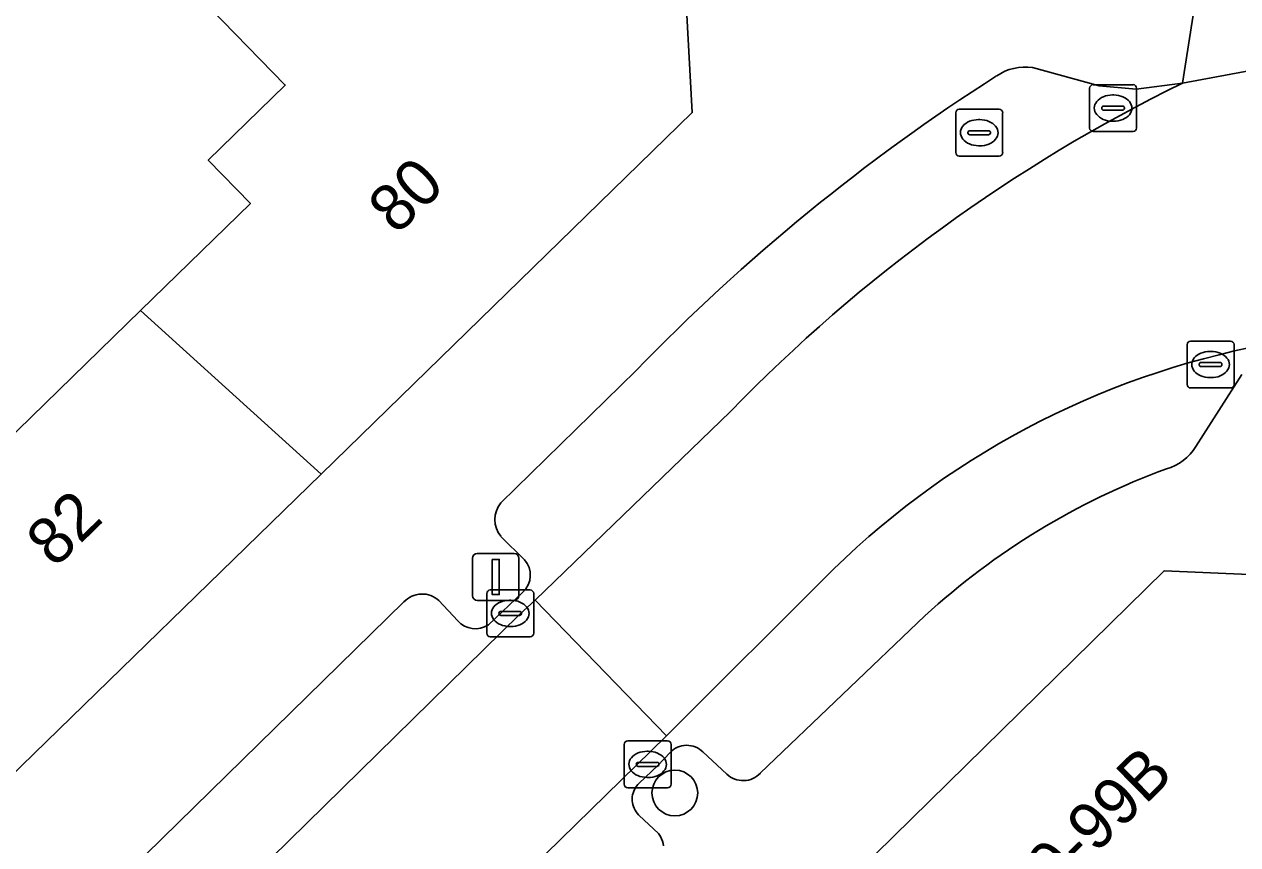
# Model space of a CAD drawing. Extents: x 160856 to 161310, y 384024 to 384878.
# Drawn here: x 161083.27 to 161109.19, y 384683.44 to 384700.97 of the extents above; entities that cross this region are included whole.
import ezdxf

# ---------------------------------------------------------------- set-up
doc = ezdxf.new("R2010")
doc.units = 0
for name, color, linetype in [('IMGEO_Boom', 7, 'Continuous'), ('IMGEO_Erf', 7, 'Continuous'), ('IMGEO_Kolk', 7, 'Continuous'), ('IMGEO_Lichtmast', 7, 'Continuous'), ('IMGEO_Pand', 7, 'Continuous'), ('IMGEO_Pand_nummerreeks', 7, 'Continuous'), ('IMGEO_Parkeervlak_open', 7, 'Continuous'), ('IMGEO_Rijbaan_lokaal_gesloten', 7, 'Continuous'), ('IMGEO_Rijbaan_lokaal_open', 7, 'Continuous'), ('IMGEO_Rioolput', 7, 'Continuous'), ('IMGEO_Voetpad_open', 7, 'Continuous')]:
    doc.layers.add(name, color=color, linetype=linetype)

msp = doc.modelspace()

# ---------------------------------------------------------------- linework, layer by layer
at = {"layer": 'IMGEO_Boom'}
msp.add_circle((161097.165, 384684.545), 0.489, dxfattribs=at)
at = {"layer": 'IMGEO_Erf'}
msp.add_lwpolyline([(161079.327, 384688.593), (161085.753, 384694.857), (161088.098, 384697.142), (161087.197, 384698.066), (161088.843, 384699.67), (161087.24, 384701.315), (161087.809, 384703.308), (161088.049, 384704.147), (161088.617, 384704.156), (161088.476, 384706.684), (161085.645, 384706.524), (161085.546, 384708.334), (161082.119, 384708.186)], dxfattribs=at)
at = {"layer": 'IMGEO_Kolk'}
for p, q in [((161106.101, 384699.68), (161106.953, 384699.68)), ((161106.026, 384698.754), (161106.026, 384699.606)), ((161106.514, 384699.46), (161106.539, 384699.46)), ((161107.027, 384699.606), (161107.027, 384698.754)), ((161106.285, 384699.174), (161106.285, 384699.186)), ((161106.723, 384699.137), (161106.325, 384699.137)), ((161106.328, 384699.223), (161106.726, 384699.223)), ((161106.769, 384699.186), (161106.769, 384699.174)), ((161106.537, 384698.9), (161106.512, 384698.9)), ((161106.953, 384698.68), (161106.101, 384698.68)), ((161108.184, 384694.2), (161109.036, 384694.2)), ((161108.109, 384693.274), (161108.109, 384694.126)), ((161108.597, 384693.98), (161108.622, 384693.98)), ((161109.11, 384694.126), (161109.11, 384693.274)), ((161108.368, 384693.694), (161108.368, 384693.706)), ((161108.411, 384693.743), (161108.809, 384693.743)), ((161108.852, 384693.706), (161108.852, 384693.694)), ((161108.806, 384693.657), (161108.408, 384693.657)), ((161108.62, 384693.42), (161108.595, 384693.42)), ((161109.036, 384693.2), (161108.184, 384693.2)), ((161093.149, 384687.957), (161093.149, 384688.809)), ((161093.224, 384688.883), (161094.076, 384688.883)), ((161094.15, 384688.809), (161094.15, 384687.957)), ((161093.637, 384688.663), (161093.662, 384688.663)), ((161093.408, 384688.377), (161093.408, 384688.389)), ((161093.846, 384688.34), (161093.448, 384688.34)), ((161093.451, 384688.426), (161093.849, 384688.426)), ((161093.892, 384688.389), (161093.892, 384688.377)), ((161093.66, 384688.103), (161093.635, 384688.103)), ((161094.076, 384687.883), (161093.224, 384687.883)), ((161096.159, 384685.657), (161097.011, 384685.657)), ((161096.084, 384684.731), (161096.084, 384685.583)), ((161096.572, 384685.437), (161096.597, 384685.437)), ((161097.085, 384685.583), (161097.085, 384684.731)), ((161096.343, 384685.151), (161096.343, 384685.163)), ((161096.386, 384685.2), (161096.784, 384685.2)), ((161096.827, 384685.163), (161096.827, 384685.151)), ((161096.781, 384685.114), (161096.383, 384685.114)), ((161096.595, 384684.877), (161096.57, 384684.877)), ((161097.011, 384684.657), (161096.159, 384684.657))]:
    msp.add_line(p, q, dxfattribs=at)
for points in [[(161106.101, 384699.68), (161106.953, 384699.68)], [(161106.026, 384698.754), (161106.026, 384699.606)], [(161107.027, 384699.606), (161107.027, 384698.754)], [(161106.953, 384698.68), (161106.101, 384698.68)], [(161108.184, 384694.2), (161109.036, 384694.2)], [(161108.109, 384693.274), (161108.109, 384694.126)], [(161109.11, 384694.126), (161109.11, 384693.274)], [(161109.036, 384693.2), (161108.184, 384693.2)], [(161093.149, 384687.957), (161093.149, 384688.809)], [(161093.224, 384688.883), (161094.076, 384688.883)], [(161094.15, 384688.809), (161094.15, 384687.957)], [(161094.076, 384687.883), (161093.224, 384687.883)], [(161096.159, 384685.657), (161097.011, 384685.657)], [(161096.084, 384684.731), (161096.084, 384685.583)], [(161097.085, 384685.583), (161097.085, 384684.731)], [(161097.011, 384684.657), (161096.159, 384684.657)]]:
    msp.add_lwpolyline(points, dxfattribs=at)
for centre, radius, start, end in [((161106.103, 384699.604), 0.0765, 91.552, 178.448), ((161106.103, 384699.604), 0.0765, 91.552, 178.448), ((161106.951, 384699.604), 0.0765, 1.552, 88.448), ((161106.951, 384699.604), 0.0765, 1.552, 88.448), ((161106.325, 384699.183), 0.0403, 85.8775, 175.7526), ((161106.322, 384699.173), 0.0366, 178.938, 274.7102), ((161106.726, 384699.18), 0.043, 264.8664, 352.4533), ((161106.73, 384699.185), 0.0386, 1.7309, 96.639), ((161106.103, 384698.756), 0.0765, 181.552, 268.448), ((161106.103, 384698.756), 0.0765, 181.552, 268.448), ((161106.951, 384698.756), 0.0765, 271.552, 358.448), ((161106.951, 384698.756), 0.0765, 271.552, 358.448), ((161108.186, 384694.124), 0.0765, 91.552, 178.448), ((161108.186, 384694.124), 0.0765, 91.552, 178.448), ((161109.034, 384694.124), 0.0765, 1.552, 88.448), ((161109.034, 384694.124), 0.0765, 1.552, 88.448), ((161108.408, 384693.703), 0.0403, 85.8775, 175.7526), ((161108.405, 384693.693), 0.0366, 178.938, 274.7102), ((161108.809, 384693.7), 0.043, 264.8664, 352.4533), ((161108.813, 384693.705), 0.0386, 1.7309, 96.639), ((161108.186, 384693.276), 0.0765, 181.552, 268.448), ((161108.186, 384693.276), 0.0765, 181.552, 268.448), ((161109.034, 384693.276), 0.0765, 271.552, 358.448), ((161109.034, 384693.276), 0.0765, 271.552, 358.448), ((161093.226, 384688.807), 0.0765, 91.552, 178.448), ((161093.226, 384688.807), 0.0765, 91.552, 178.448), ((161094.074, 384688.807), 0.0765, 1.552, 88.448), ((161094.074, 384688.807), 0.0765, 1.552, 88.448), ((161093.448, 384688.386), 0.0403, 85.8775, 175.7526), ((161093.445, 384688.376), 0.0366, 178.938, 274.7102), ((161093.849, 384688.383), 0.043, 264.8664, 352.4533), ((161093.853, 384688.388), 0.0386, 1.7309, 96.639), ((161093.226, 384687.959), 0.0765, 181.552, 268.448), ((161093.226, 384687.959), 0.0765, 181.552, 268.448), ((161094.074, 384687.959), 0.0765, 271.552, 358.448), ((161094.074, 384687.959), 0.0765, 271.552, 358.448), ((161096.161, 384685.581), 0.0765, 91.552, 178.448), ((161096.161, 384685.581), 0.0765, 91.552, 178.448), ((161097.009, 384685.581), 0.0765, 1.552, 88.448), ((161097.009, 384685.581), 0.0765, 1.552, 88.448), ((161096.383, 384685.16), 0.0403, 85.8775, 175.7526), ((161096.38, 384685.15), 0.0366, 178.938, 274.7102), ((161096.784, 384685.157), 0.043, 264.8664, 352.4533), ((161096.788, 384685.162), 0.0386, 1.7309, 96.639), ((161096.161, 384684.733), 0.0765, 181.552, 268.448), ((161096.161, 384684.733), 0.0765, 181.552, 268.448), ((161097.009, 384684.733), 0.0765, 271.552, 358.448), ((161097.009, 384684.733), 0.0765, 271.552, 358.448)]:
    msp.add_arc(centre, radius, start, end, dxfattribs=at)
for centre, major_axis, ratio, start_param, end_param in [((161106.513, 384699.18), (-0.387, 0.002), 0.722429, 4.712389, 7.853982), ((161106.538, 384699.18), (-0.39, 0.002), 0.717154, 1.570796, 4.712389), ((161108.596, 384693.7), (-0.387, 0.002), 0.722429, 4.712389, 7.853982), ((161108.621, 384693.7), (-0.39, 0.002), 0.717154, 1.570796, 4.712389), ((161093.636, 384688.383), (-0.387, 0.002), 0.722429, 4.712389, 7.853982), ((161093.661, 384688.383), (-0.39, 0.002), 0.717154, 1.570796, 4.712389), ((161096.571, 384685.157), (-0.387, 0.002), 0.722429, 4.712389, 7.853982), ((161096.596, 384685.157), (-0.39, 0.002), 0.717154, 1.570796, 4.712389)]:
    msp.add_ellipse(centre, major_axis=major_axis, ratio=ratio, start_param=start_param, end_param=end_param, dxfattribs=at)
at = {"layer": 'IMGEO_Lichtmast'}
for p, q in [((161092.845, 384688.761), (161092.845, 384689.561)), ((161092.845, 384689.561), (161092.845, 384688.761)), ((161092.945, 384689.661), (161093.735, 384689.661)), ((161093.735, 384689.661), (161092.945, 384689.661)), ((161093.835, 384689.561), (161093.835, 384688.761)), ((161093.835, 384688.761), (161093.835, 384689.561)), ((161093.735, 384688.661), (161092.945, 384688.661)), ((161092.945, 384688.661), (161093.735, 384688.661))]:
    msp.add_line(p, q, dxfattribs=at)
msp.add_lwpolyline([(161093.265, 384689.536), (161093.415, 384689.536), (161093.415, 384688.786), (161093.265, 384688.786), (161093.265, 384689.536)], dxfattribs=at)
for centre, start, end in [((161092.945, 384689.561), 90, 180), ((161092.945, 384689.561), 90, 180), ((161093.735, 384689.561), 0, 90), ((161093.735, 384689.561), 360, 90), ((161092.945, 384688.761), 180, 270), ((161092.945, 384688.761), 180, 270), ((161093.735, 384688.761), 270, 0), ((161093.735, 384688.761), 270, 0)]:
    msp.add_arc(centre, 0.1, start, end, dxfattribs=at)
at = {"layer": 'IMGEO_Pand'}
for points in [[(161097.096, 384707.169), (161092.111, 384706.895), (161092.27, 384703.984), (161089.056, 384703.807), (161087.809, 384703.308), (161087.24, 384701.315), (161088.843, 384699.67), (161087.197, 384698.066), (161088.098, 384697.142), (161085.753, 384694.857), (161089.608, 384691.356), (161097.538, 384699.085)], [(161085.753, 384694.857), (161079.327, 384688.593), (161079.464, 384688.452), (161082.942, 384684.859), (161089.608, 384691.356)], [(161101.449, 384683.236), (161107.775, 384676.801), (161111.12, 384680.32), (161111.238, 384680.315), (161111.412, 384689.129), (161107.617, 384689.293)]]:
    msp.add_lwpolyline(points, close=True, dxfattribs=at)
at = {"layer": 'IMGEO_Parkeervlak_open'}
for points in [[(161108.011, 384699.714), (161107.018, 384699.583), (161106.233, 384699.652), (161104.804, 384700.047)], [(161096.334, 384693.567), (161093.451, 384690.742)], [(161108.293, 384691.946), (161109.275, 384693.49)], [(161045.943, 384641.353), (161047.62, 384642.996), (161093.847, 384688.359), (161094.179, 384688.665), (161098.356, 384692.696)], [(161093.451, 384690.029), (161093.954, 384689.529)], [(161100.553, 384689.329), (161096.984, 384685.767), (161048.906, 384638.739)], [(161093.92, 384688.837), (161093.184, 384688.14)], [(161091.379, 384688.627), (161080.008, 384677.5)], [(161092.527, 384688.225), (161092.125, 384688.655)], [(161098.991, 384684.968), (161102.507, 384688.329)], [(161096.922, 384683.418), (161096.913, 384683.469), (161096.899, 384683.519), (161096.88, 384683.568), (161096.858, 384683.614), (161096.831, 384683.659), (161096.816, 384683.681), (161096.406, 384684.067), (161096.39, 384684.082), (161096.362, 384684.113), (161096.337, 384684.146), (161096.315, 384684.181), (161096.296, 384684.218), (161096.28, 384684.257), (161096.268, 384684.297), (161096.26, 384684.338), (161096.255, 384684.379), (161096.254, 384684.421), (161096.257, 384684.463), (161096.263, 384684.504), (161096.273, 384684.544), (161096.287, 384684.584), (161096.304, 384684.622), (161096.324, 384684.658), (161096.348, 384684.692), (161096.375, 384684.724), (161096.404, 384684.754), (161096.799, 384685.132), (161097.063, 384685.411)], [(161097.767, 384685.424), (161098.278, 384684.948)]]:
    msp.add_lwpolyline(points, dxfattribs=at)
for centre, radius, start, end in [((161104.653, 384698.967), 1.09, 82.0275, 124.2026), ((161127.003, 384663.928), 42.651, 122.5747, 135.9782), ((161123.334, 384668.483), 34.788, 116.1342, 135.8909), ((161113.136, 384676.403), 18.039, 99.5884, 134.2287), ((161107.389, 384692.487), 1.054, 285.2952, 329.0863), ((161113.044, 384676.832), 15.596, 110.1698, 132.5059), ((161093.883, 384690.386), 0.56, 140.499, 219.501), ((161093.586, 384689.2), 0.493, 312.5599, 41.8144), ((161091.766, 384688.27), 0.527, 47.0171, 137.2819), ((161092.904, 384688.558), 0.503, 221.4391, 303.8174), ((161097.421, 384685.068), 0.496, 45.8629, 136.2529), ((161098.625, 384685.313), 0.504, 226.5127, 316.7008)]:
    msp.add_arc(centre, radius, start, end, dxfattribs=at)
at = {"layer": 'IMGEO_Rijbaan_lokaal_gesloten'}
msp.add_lwpolyline([(161045.97, 384635.823), (161048.906, 384638.739), (161096.984, 384685.767), (161094.179, 384688.665), (161093.847, 384688.359), (161047.62, 384642.996), (161045.943, 384641.353), (161041.622, 384637.072), (161035.757, 384631.338), (161021.935, 384619.355), (161000, 384600.273), (160978.384, 384581.429), (160977.321, 384580.465), (160976.957, 384580.135), (160976.745, 384579.943)], dxfattribs=at)
at = {"layer": 'IMGEO_Rijbaan_lokaal_open'}
for points in [[(161109.961, 384700.078), (161108.011, 384699.714)], [(161098.356, 384692.696), (161094.179, 384688.665), (161096.984, 384685.767), (161100.553, 384689.329)]]:
    msp.add_lwpolyline(points, dxfattribs=at)
for centre, radius, start, end in [((161123.334, 384668.483), 34.788, 116.1342, 135.8909), ((161113.136, 384676.403), 18.039, 99.5884, 134.2287)]:
    msp.add_arc(centre, radius, start, end, dxfattribs=at)
at = {"layer": 'IMGEO_Rioolput'}
for p, q in [((161103.242, 384699.154), (161104.094, 384699.154)), ((161103.167, 384698.228), (161103.167, 384699.08)), ((161103.655, 384698.934), (161103.68, 384698.934)), ((161104.168, 384699.08), (161104.168, 384698.228)), ((161103.426, 384698.648), (161103.426, 384698.66)), ((161103.864, 384698.611), (161103.466, 384698.611)), ((161103.469, 384698.697), (161103.867, 384698.697)), ((161103.91, 384698.66), (161103.91, 384698.648)), ((161103.678, 384698.374), (161103.653, 384698.374)), ((161104.094, 384698.154), (161103.242, 384698.154))]:
    msp.add_line(p, q, dxfattribs=at)
for points in [[(161103.242, 384699.154), (161104.094, 384699.154)], [(161103.167, 384698.228), (161103.167, 384699.08)], [(161104.168, 384699.08), (161104.168, 384698.228)], [(161104.094, 384698.154), (161103.242, 384698.154)]]:
    msp.add_lwpolyline(points, dxfattribs=at)
for centre, radius, start, end in [((161103.244, 384699.078), 0.0765, 91.552, 178.448), ((161103.244, 384699.078), 0.0765, 91.552, 178.448), ((161104.092, 384699.078), 0.0765, 1.552, 88.448), ((161104.092, 384699.078), 0.0765, 1.552, 88.448), ((161103.466, 384698.657), 0.0403, 85.8775, 175.7526), ((161103.463, 384698.647), 0.0366, 178.938, 274.7102), ((161103.867, 384698.654), 0.043, 264.8664, 352.4533), ((161103.871, 384698.659), 0.0386, 1.7309, 96.639), ((161103.244, 384698.23), 0.0765, 181.552, 268.448), ((161103.244, 384698.23), 0.0765, 181.552, 268.448), ((161104.092, 384698.23), 0.0765, 271.552, 358.448), ((161104.092, 384698.23), 0.0765, 271.552, 358.448)]:
    msp.add_arc(centre, radius, start, end, dxfattribs=at)
for centre, major_axis, ratio, start_param, end_param in [((161103.654, 384698.654), (-0.387, 0.002), 0.722429, 4.712389, 7.853982), ((161103.679, 384698.654), (-0.39, 0.002), 0.717154, 1.570796, 4.712389)]:
    msp.add_ellipse(centre, major_axis=major_axis, ratio=ratio, start_param=start_param, end_param=end_param, dxfattribs=at)
at = {"layer": 'IMGEO_Voetpad_open'}
for points in [[(161126.904, 384704.217), (161127.187, 384707.75), (161128.062, 384717.217), (161127.57, 384717.257), (161127.641, 384718.106), (161121.139, 384717.759), (161108.035, 384717.035), (161108.062, 384716.536), (161107.975, 384714.798), (161108.517, 384702.943), (161108.011, 384699.714), (161109.961, 384700.078)], [(161104.804, 384700.047), (161106.233, 384699.652), (161107.018, 384699.583), (161108.011, 384699.714), (161108.517, 384702.943), (161103.904, 384702.4), (161101.594, 384701.635), (161099.667, 384703.058), (161101.342, 384705.262), (161099.448, 384706.782), (161097.096, 384707.169), (161097.538, 384699.085), (161089.608, 384691.356), (161082.942, 384684.859)], [(161093.451, 384690.742), (161096.334, 384693.567)], [(161109.275, 384693.49), (161108.293, 384691.946)], [(161101.449, 384683.236), (161107.617, 384689.293), (161111.412, 384689.129), (161118.882, 384688.805), (161121.235, 384688.699), (161121.652, 384692.986)], [(161093.954, 384689.529), (161093.451, 384690.029)], [(161093.184, 384688.14), (161093.92, 384688.837)], [(161080.008, 384677.5), (161091.379, 384688.627)], [(161092.125, 384688.655), (161092.527, 384688.225)], [(161102.507, 384688.329), (161098.991, 384684.968)], [(161097.063, 384685.411), (161096.799, 384685.132), (161096.404, 384684.754), (161096.375, 384684.724), (161096.348, 384684.692), (161096.324, 384684.658), (161096.304, 384684.622), (161096.287, 384684.584), (161096.273, 384684.544), (161096.263, 384684.504), (161096.257, 384684.463), (161096.254, 384684.421), (161096.255, 384684.379), (161096.26, 384684.338), (161096.268, 384684.297), (161096.28, 384684.257), (161096.296, 384684.218), (161096.315, 384684.181), (161096.337, 384684.146), (161096.362, 384684.113), (161096.39, 384684.082), (161096.406, 384684.067), (161096.816, 384683.681), (161096.831, 384683.659), (161096.858, 384683.614), (161096.88, 384683.568), (161096.899, 384683.519), (161096.913, 384683.469), (161096.922, 384683.418)], [(161098.278, 384684.948), (161097.767, 384685.424)]]:
    msp.add_lwpolyline(points, dxfattribs=at)
for centre, radius, start, end in [((161104.653, 384698.967), 1.09, 82.0275, 124.2026), ((161127.003, 384663.928), 42.651, 122.5747, 135.9782), ((161107.389, 384692.487), 1.054, 285.2952, 329.0863), ((161113.044, 384676.832), 15.596, 110.1698, 132.5059), ((161093.883, 384690.386), 0.56, 140.499, 219.501), ((161093.586, 384689.2), 0.493, 312.5599, 41.8144), ((161091.766, 384688.27), 0.527, 47.0171, 137.2819), ((161092.904, 384688.558), 0.503, 221.4391, 303.8174), ((161097.421, 384685.068), 0.496, 45.8629, 136.2529), ((161098.625, 384685.313), 0.504, 226.5127, 316.7008)]:
    msp.add_arc(centre, radius, start, end, dxfattribs=at)

# ---------------------------------------------------------------- texts
at = {"layer": 'IMGEO_Pand_nummerreeks'}
for s, rotation, p in [('80', 44.2646, (161091.225, 384696.451)), ('82', 44.2644, (161083.923, 384689.333)), ('99-99B', 44.4981, (161104.775, 384681.885))]:
    msp.add_text(s, height=1, rotation=rotation, dxfattribs=at).set_placement(p)

doc.saveas('drawing.dxf')
